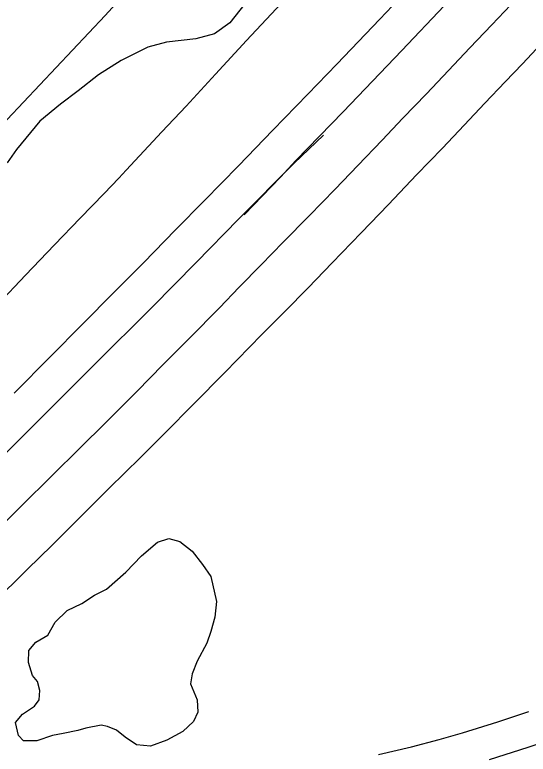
# Model space of a CAD drawing. Extents: x 2161152 to 2175754, y 602179 to 617749.
# Drawn here: x 2173020 to 2173406, y 614246 to 614802 of the extents above; entities that cross this region are included whole.
import ezdxf

# ---------------------------------------------------------------- set-up
doc = ezdxf.new("R2010")
doc.units = 0
for name, color, linetype in [('RD_EX_Fence_ChLk', 7, 'Continuous'), ('RD_EX_Fence_Other', 7, 'Continuous'), ('RD_EX_Road', 7, 'Continuous'), ('RD_EX_VEG', 7, 'Continuous')]:
    doc.layers.add(name, color=color, linetype=linetype)

msp = doc.modelspace()

# ---------------------------------------------------------------- linework, layer by layer
at = {"layer": 'RD_EX_Fence_ChLk'}
msp.add_lwpolyline([(2173205.02, 614957.05), (2173199.88, 614924.75), (2173136.55, 614854.57), (2173088.24, 614801.53), (2172940.56, 614645.2), (2172865.47, 614567.1), (2172818.3, 614518.44), (2172766.82, 614464.29), (2172685.57, 614379.6), (2172621.61, 614312.29), (2172581.2, 614270.87), (2172439.13, 614121.36), (2172363.9, 614045.23), (2172327.58, 614008.26), (2172265.65, 613941.63), (2172203.37, 613870.32)], dxfattribs=at)
at = {"layer": 'RD_EX_Fence_Other'}
for points in [[(2173192.61, 614651.56), (2173220.05, 614679.95), (2173231.63, 614692.6), (2173267.12, 614729.18), (2173311.13, 614775.18), (2173343.15, 614808.8), (2173397.95, 614867.39), (2173440.99, 614914.08), (2173483.67, 614959.75), (2173527.69, 615008.18), (2173579.52, 615065.52), (2173622.81, 615113.22), (2173653.82, 615147.64), (2173726.89, 615230.78), (2173769.24, 615279.42), (2173809.38, 615326.1), (2173869.09, 615396.03), (2173897.3, 615429.7), (2173945.19, 615486.84), (2173982.36, 615532), (2174018.21, 615575.6)], [(2172529.47, 614013.52), (2172561.56, 614043.21), (2172596.07, 614075.23), (2172642.37, 614118.27), (2172689.09, 614161.92), (2172735.21, 614205.25), (2172793.58, 614259.9), (2172839.98, 614303.95), (2172886.88, 614348.74), (2172942.81, 614402.98), (2172977.29, 614436.67), (2173011.78, 614470.76), (2173045.77, 614504.56), (2173079.79, 614538.58), (2173123.56, 614582.27), (2173156.67, 614615.84), (2173188.45, 614648.31), (2173230.4, 614690.47), (2173252.24, 614711.65)]]:
    msp.add_lwpolyline(points, dxfattribs=at)
at = {"layer": 'RD_EX_Road'}
for points in [[(2173323.16, 614829.07), (2173294.65, 614798.64), (2173262.41, 614764.82), (2173240.59, 614742.42), (2173214.32, 614715.24), (2173188.38, 614688.39), (2173162.83, 614662.45), (2173141.07, 614640.5), (2173117.16, 614615.69), (2173095.08, 614593.48), (2173071.04, 614569.25), (2173047.08, 614545.15), (2173019.79, 614517.71)], [(2173397.85, 614814.77), (2173378.86, 614794.56), (2173362.38, 614777.29), (2173346.33, 614760.05), (2173329.85, 614742.65), (2173312.04, 614724.33), (2173296.51, 614707.73), (2173278.17, 614688.69), (2173261.21, 614671.08), (2173241.51, 614650.96), (2173222.06, 614631.16), (2173205.6, 614614.17), (2173189.01, 614597.18), (2173174.12, 614581.86), (2173151.56, 614558.93), (2173131.81, 614539.12), (2173112.15, 614518.93), (2173101.44, 614508.24), (2173087.15, 614494.16), (2173070.75, 614477.9), (2173046.85, 614454.32), (2173026.66, 614434.26), (2173004.96, 614412.95)], [(2173007.32, 614584.31), (2173028.37, 614606.43), (2173050.15, 614629.05), (2173069.42, 614649.12), (2173087.5, 614667.58), (2173098.52, 614679.35), (2173104.15, 614685.32), (2173130.82, 614714.17), (2173149.08, 614733.45), (2173171.06, 614757.45), (2173194.37, 614782.62), (2173220.58, 614810.39)], [(2173412.55, 614776.55), (2173401.85, 614765.16), (2173388.88, 614751.61), (2173373.67, 614735.58), (2173358.15, 614719.13), (2173341.86, 614701.79), (2173322.23, 614681.67), (2173301.17, 614659.43), (2173280.63, 614638.03), (2173258.93, 614615.62), (2173240.82, 614596.81), (2173223.4, 614579.13), (2173206.08, 614561.61), (2173178.18, 614533.17), (2173154.56, 614509.4), (2173133.33, 614487.9), (2173114.69, 614469.28), (2173091.33, 614446.16), (2173071.21, 614426.11), (2173048.11, 614403.11), (2173029.9, 614385.29), (2173003.59, 614359.51)], [(2173293.79, 614245.91), (2173318.6, 614251.89), (2173339.37, 614257.35), (2173356.84, 614262.33), (2173383.39, 614270.52), (2173406.7, 614278.43)], [(2173377.03, 614242.25), (2173406.21, 614251.44), (2173430.57, 614259.73)]]:
    msp.add_lwpolyline(points, dxfattribs=at)
at = {"layer": 'RD_EX_VEG'}
for points in [[(2173193.32, 614810.28), (2173181.88, 614795.88), (2173170.49, 614787.8), (2173156.49, 614783.95), (2173134.32, 614781.49), (2173120.32, 614777.64), (2173100.21, 614767.78), (2173083.27, 614756.85), (2173067.9, 614744.85), (2173054.66, 614734.95), (2173039.04, 614722.18), (2173021.51, 614700.74), (2173014.59, 614690.8)], [(2173157.85, 614277.73), (2173154.57, 614270.92), (2173146.52, 614263.4), (2173134.66, 614256.86), (2173122.43, 614252.3), (2173111.76, 614253.4), (2173103.27, 614258.96), (2173096.88, 614264.21), (2173090.06, 614266.97), (2173085.33, 614268.1), (2173073.81, 614265.78), (2173067.58, 614264.17), (2173056.72, 614261.71), (2173048.77, 614260.26), (2173036.83, 614256.23), (2173026.93, 614256.26), (2173023.17, 614260.41), (2173020.82, 614270.09), (2173026.2, 614276.33), (2173035.01, 614282.25), (2173038.52, 614287.21), (2173039.03, 614294.19), (2173037.29, 614300.82), (2173033.54, 614305.5), (2173030.67, 614315.18), (2173030.95, 614324.28), (2173036.2, 614330.4), (2173045.14, 614335.67), (2173050.58, 614345.61), (2173059.7, 614354.17), (2173070.61, 614359.54), (2173080.35, 614365.84), (2173089.13, 614370.18), (2173103.71, 614383), (2173115.52, 614395.46), (2173127.56, 614405.55), (2173136.04, 614408.31), (2173144.43, 614406.06), (2173153.53, 614398.8), (2173161.4, 614388.79), (2173167.57, 614379.74), (2173172, 614360.96), (2173170.76, 614349.38), (2173167.68, 614338.36), (2173164.63, 614329.71), (2173157.42, 614316.25), (2173153.7, 614306.68), (2173152.26, 614299.06), (2173154.93, 614293.08), (2173157.47, 614287.23), (2173157.85, 614277.73)]]:
    msp.add_lwpolyline(points, dxfattribs=at)

doc.saveas('drawing.dxf')
